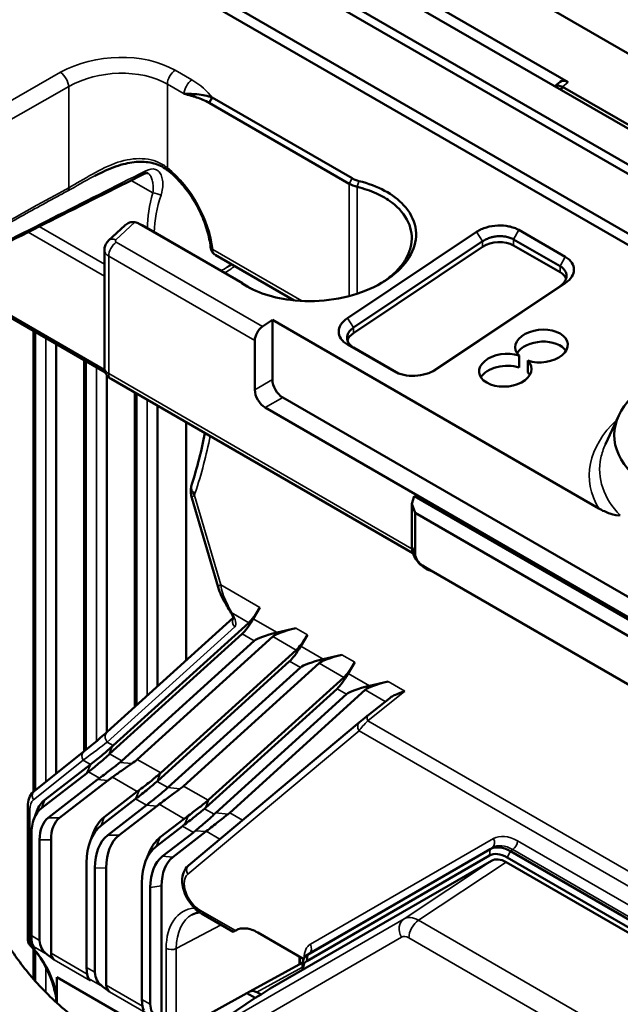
# Model space of a CAD drawing. Header units: millimetres. Extents: x 0 to 4638, y -120 to 1188.
# Tile 265 of 276: x 1413 to 1440, y 561 to 606. Entities that reach past the tile are written whole.
import ezdxf

# ---------------------------------------------------------------- set-up
doc = ezdxf.new("R2010")
doc.units = ezdxf.units.MM
doc.header["$LTSCALE"] = 2
doc.layers.add('Sichtbar (ISO)', color=7, linetype='Continuous', lineweight=50)
doc.layers.add('Sichtbar schmal (ISO)', color=7, linetype='Continuous', lineweight=35)

msp = doc.modelspace()

# ---------------------------------------------------------------- linework, layer by layer
at = {"layer": 'Sichtbar (ISO)'}
for p, q in [((1458.4955, 594.33), (1341.6343, 661.7998)), ((1341.7771, 661.7174), (1458.3527, 594.4124)), ((1572.4339, 525.1183), (1338.6644, 660.0852)), ((1571.0197, 524.3018), (1395.1049, 625.8663)), ((1570.6426, 524.0841), (1395.1049, 625.4308)), ((1438.0314, 603.26), (1401.8849, 624.1291)), ((1446.9043, 592.8028), (1410.4252, 613.864)), ((1410.8325, 613.1188), (1446.4844, 592.5351)), ((1437.6596, 603.2732), (1437.415, 603.0715)), ((1437.693, 602.911), (1437.7702, 603.0446)), ((1437.7702, 603.0446), (1446.2954, 598.1226)), ((1421.6531, 602.3114), (1421.7881, 602.5579)), ((1421.7881, 602.5579), (1428.1672, 598.8749)), ((1428.0322, 598.6284), (1421.6531, 602.3114)), ((1417.0595, 596.0343), (1417.7939, 596.7209)), ((1423.0234, 594.1613), (1418.4458, 596.8042)), ((1418.5868, 596.7351), (1423.1717, 594.088)), ((1427.9563, 592.4915), (1433.8489, 596.4291)), ((1435.773, 596.5165), (1437.8944, 595.2918)), ((1434.1239, 595.9999), (1428.2313, 592.0624)), ((1428.2313, 591.8117), (1434.1239, 595.7492)), ((1437.6594, 594.8626), (1435.5381, 596.0874)), ((1435.5381, 595.8135), (1437.6594, 594.5888)), ((1416.8663, 595.596), (1416.8663, 590.2331)), ((1421.9273, 595.3776), (1425.5184, 593.3043)), ((1416.909, 590.0199), (1408.7069, 594.7553)), ((1431.7995, 590.043), (1437.6594, 593.9587)), ((1437.8944, 594.0934), (1432.0018, 590.1559)), ((1424.5308, 592.4097), (1424.0769, 592.1065)), ((1424.5308, 592.4097), (1439.4245, 583.8109)), ((1424.5308, 592.4097), (1424.5308, 589.6895)), ((1413.6321, 570.8883), (1413.6321, 591.9118)), ((1414.6725, 571.7204), (1414.6725, 591.3111)), ((1423.7294, 591.4717), (1423.7294, 589.2268)), ((1430.0776, 590.0684), (1427.9563, 591.2932)), ((1428.2313, 591.1584), (1430.2884, 589.9708)), ((1435.7873, 590.7843), (1435.7873, 590.2383)), ((1415.942, 572.7344), (1415.942, 590.5782)), ((1436.1845, 590.009), (1436.1845, 590.555)), ((1416.9824, 573.6055), (1416.9824, 589.887)), ((1430.9442, 581.7665), (1417.172, 589.7179)), ((1418.2518, 574.7543), (1418.2518, 589.0944)), ((1419.2923, 575.696), (1419.2923, 588.4938)), ((1457.6705, 570.012), (1425.0022, 588.873)), ((1457.1991, 569.3588), (1424.2008, 588.4103)), ((1440.3322, 588.0486), (1439.7287, 586.7405)), ((1420.5898, 576.8703), (1420.5898, 587.7446)), ((1422.0569, 580.2144), (1420.856, 584.2949)), ((1430.8944, 584.0164), (1431.0074, 584.3721)), ((1430.8944, 584.0164), (1431.0439, 583.6086)), ((1430.8944, 582.06), (1430.8944, 584.0164)), ((1431.0074, 584.3721), (1450.3925, 573.1801)), ((1449.4132, 573.003), (1431.0439, 583.6086)), ((1431.0439, 583.6086), (1431.0439, 581.738)), ((1431.0439, 581.738), (1430.8944, 582.06)), ((1431.3829, 581.203), (1449.0742, 570.9889)), ((1431.7769, 580.9593), (1431.3829, 581.203)), ((1449.2964, 570.8444), (1431.7769, 580.9593)), ((1423.6593, 578.7778), (1423.9651, 579.2918)), ((1422.7463, 578.822), (1416.9978, 573.6194)), ((1417.269, 572.9991), (1423.4578, 578.6003)), ((1424.7471, 578.1498), (1425.5981, 578.349)), ((1417.1025, 572.6112), (1423.1521, 578.0863)), ((1417.6561, 572.2916), (1423.7057, 577.7667)), ((1418.3678, 572.3647), (1424.5567, 577.9659)), ((1425.8241, 577.528), (1426.1298, 578.042)), ((1419.4337, 571.7493), (1425.6226, 577.3505)), ((1419.2672, 571.3614), (1425.3168, 576.8365)), ((1427.7053, 577.1324), (1426.8544, 576.9332)), ((1427.9888, 576.2782), (1428.2946, 576.7922)), ((1419.7634, 571.075), (1425.8129, 576.5501)), ((1420.475, 571.1481), (1426.6639, 576.7492)), ((1421.6329, 570.5307), (1427.7873, 576.1006)), ((1428.9616, 575.7166), (1429.8126, 575.9157)), ((1421.4719, 570.1478), (1427.4816, 575.5867)), ((1428.7711, 575.5326), (1422.5823, 569.9315)), ((1421.945, 569.9257), (1427.9202, 575.3335)), ((1429.8836, 575.1631), (1428.8871, 574.3719)), ((1428.5078, 574.0638), (1420.6963, 567.5201)), ((1413.6574, 570.9095), (1415.9219, 572.7183)), ((1414.142, 570.5178), (1416.2261, 572.1301)), ((1414.0025, 570.1361), (1416.0561, 571.7248)), ((1414.3013, 569.697), (1416.5522, 571.4383)), ((1414.8218, 569.6963), (1417.027, 571.4023)), ((1416.7221, 569.3459), (1418.289, 570.5581)), ((1416.8615, 569.7276), (1418.3684, 570.8933)), ((1413.3668, 564.2083), (1413.3668, 570.22)), ((1417.0209, 568.9069), (1418.7851, 570.2717)), ((1419.2599, 570.2357), (1417.5414, 568.9062)), ((1413.6409, 569.6203), (1413.7803, 570.002)), ((1420.5106, 569.6565), (1419.4148, 568.8089)), ((1419.2296, 568.3918), (1420.4312, 569.3213)), ((1413.5325, 564.3239), (1413.5325, 568.9373)), ((1416.3492, 568.9969), (1416.2097, 568.6151)), ((1419.5163, 567.9433), (1420.9273, 569.0349)), ((1421.4928, 569.069), (1419.9911, 567.9073)), ((1413.9097, 568.698), (1413.9097, 564.1062)), ((1414.4302, 568.6973), (1414.4302, 563.5146)), ((1426.1323, 563.453), (1434.4676, 568.2654)), ((1434.6214, 568.3284), (1434.6214, 568.3281)), ((1418.7583, 567.7477), (1418.9103, 568.1195)), ((1434.4328, 567.9737), (1426.0975, 563.1613)), ((1450.6804, 558.9815), (1435.2449, 567.8932)), ((1435.3974, 568.1733), (1450.8329, 559.2616)), ((1416.0563, 562.8668), (1416.0563, 567.6476)), ((1416.4334, 562.6491), (1416.4334, 567.4083)), ((1416.9539, 562.0575), (1416.9539, 567.4076)), ((1434.5273, 567.7398), (1424.4341, 561.9125)), ((1450.7323, 558.7023), (1435.1931, 567.6739)), ((1418.58, 561.4098), (1418.58, 566.7346)), ((1418.9571, 561.192), (1418.9571, 566.5168)), ((1419.4776, 560.6005), (1419.4776, 566.5974)), ((1421.2895, 565.3332), (1422.7457, 564.4924)), ((1422.7457, 564.4924), (1422.8434, 564.5488)), ((1422.8666, 564.5622), (1422.8434, 564.5488)), ((1425.9601, 563.2536), (1423.8647, 564.4634)), ((1413.6321, 563.7253), (1413.6321, 563.7253)), ((1413.6321, 562.3408), (1413.6321, 563.7115)), ((1425.7672, 563.0156), (1425.7672, 563.3649)), ((1425.7847, 563.3548), (1425.7847, 563.0253)), ((1426.1806, 563.4931), (1426.094, 563.4274)), ((1426.1323, 563.453), (1426.0975, 563.1613)), ((1423.4998, 561.7719), (1425.9147, 563.0965)), ((1418.5312, 560.21), (1414.6973, 562.4235)), ((1414.6973, 561.254), (1414.6973, 562.4235)), ((1414.6725, 561.7633), (1414.6725, 561.7755)), ((1419.1725, 559.3884), (1423.3727, 561.6986)), ((1423.4956, 561.7695), (1423.3727, 561.6986)), ((1423.7531, 561.479), (1423.3727, 561.6986)), ((1424.0141, 561.6296), (1423.7531, 561.479)), ((1423.8289, 561.7365), (1424.0141, 561.6296)), ((1424.0141, 561.6296), (1424.4341, 561.9125)), ((1414.6725, 561.2766), (1414.6725, 561.4767)), ((1420.3502, 559.2055), (1423.7531, 561.479))]:
    msp.add_line(p, q, dxfattribs=at)
for centre, major_axis, ratio, start_param, end_param in [((1438.0314, 602.7156), (-0.3436, 0.5774), 0.577215, 5.4824825, 6.3717702), ((1419.9767, 599.4877), (-0.2084, -0.2602), 0.4571302, 6.2829935, 6.2831853), ((1428.8026, 599.2573), (0.9359, -0.0494), 0.5868633, 3.9975005, 4.3951771), ((1428.9711, 599.2425), (-1.3283, -0.0791), 0.614353, 0.749964, 1.095377), ((1418.1676, 596.6424), (0.4043, -0.018), 0.5783444, 0.837839, 1.3741581), ((1418.1168, 596.4329), (0.6649, 0.0337), 0.6091578, 0.7553891, 0.835619), ((1434.831, 595.341), (0.9989, 0.074), 0.6206996, 0.739454, 2.3102503), ((1417.533, 595.6021), (-0.6666, -0.0092), 0.5863642, 6.2720747, 6.2750641), ((1436.9523, 594.1163), (0.9989, 0.074), 0.6206996, 0.167031, 0.739454), ((1424.1065, 591.6894), (-0.2667, -0.4619), 0.5773503, 4.0055306, 5.4977871), ((1428.9384, 591.4034), (0.9989, 0.074), 0.6206996, 2.3102503, 2.9086375), ((1436.8109, 591.2209), (1.1987, 0.0888), 0.6206996, 4.1172979, 9.9279806), ((1436.8109, 590.6749), (-1.1987, -0.0888), 0.6206996, 3.4696056, 5.863284), ((1435.1609, 590.1184), (1.1987, 0.0888), 0.6206996, 0.9757053, 6.786388), ((1435.1609, 589.5724), (-1.1987, -0.0888), 0.6206996, 4.1172979, 5.863284), ((1435.1609, 589.5724), (-1.1987, -0.0888), 0.6206996, 3.4696056, 3.6447953), ((1425.0022, 589.4174), (-0.3333, 0.5774), 0.5773503, 0.7853982, 2.3561945), ((1446.1211, 587.1584), (-5.9907, 0), 0.5773503, 5.4963955, 8.6407714), ((1424.2008, 588.9547), (-0.3333, 0.5774), 0.5773503, 0.7853982, 2.3561945), ((1423.9335, 579.7085), (0.6267, 1.1778), 0.1738659, 3.5907094, 4.4445703), ((1423.6277, 579.1946), (0.6267, 1.1778), 0.1738659, 3.5907094, 4.4445703), ((1425.7391, 577.9756), (-2.0834, -0.303), 0.1680421, 5.1840254, 6.0378863), ((1426.59, 578.1748), (-2.0834, -0.303), 0.1680421, 5.1840254, 6.0378863), ((1426.0982, 578.4587), (-0.6267, -1.1778), 0.1738659, 0.4491167, 1.3029776), ((1425.7924, 577.9448), (0.6267, 1.1778), 0.1738659, 3.5907094, 4.4445703), ((1427.8463, 576.759), (-2.0834, -0.303), 0.1680421, 5.1840254, 6.0378863), ((1428.6973, 576.9581), (-2.0834, -0.303), 0.1680421, 5.1840254, 6.0378863), ((1428.2629, 577.2089), (-0.6267, -1.1778), 0.1738659, 0.4491167, 1.3029776), ((1427.9572, 576.695), (0.6267, 1.1778), 0.1738659, 3.5907094, 4.4445703), ((1430.8045, 575.7415), (-2.0834, -0.303), 0.1680421, 5.1840254, 6.0378863), ((1429.9535, 575.5424), (-2.0834, -0.303), 0.1680421, 5.1840254, 6.0378863), ((1414.8908, 567.4578), (3.1334, 5.8888), 0.1738659, 0.4491167, 0.4690242), ((1414.8908, 567.4578), (2.9141, 5.4766), 0.1738659, 0.4491167, 0.4679342), ((1408.2009, 571.3202), (10.4169, 1.515), 0.1680421, 5.9449263, 6.0378863), ((1415.0925, 567.3414), (3.6953, 5.5626), 0.353408, 0.8038582, 0.8076068), ((1408.2009, 571.3202), (9.6877, 1.4089), 0.1680421, 6.0033801, 6.0378863), ((1406.0089, 587.4561), (9.3421, -16.2043), 0.5773173, 0.0785282, 0.0890343), ((1426.335, 556.1264), (-9.0977, 15.7717), 0.5773295, 0.0674934, 0.0783855), ((1417.0556, 566.208), (-3.1334, -5.8888), 0.1738659, 3.5907094, 3.5931174), ((1417.2347, 566.1046), (-3.6953, -5.5626), 0.353408, 3.923066, 3.9491995), ((1410.3081, 570.1036), (10.4169, 1.515), 0.1680421, 5.9754396, 6.0378863), ((1416.2848, 567.5321), (-2.1046, 3.0138), 0.5137421, 0.0251103, 0.3453393), ((1416.1453, 567.1504), (-2.1046, 3.0138), 0.5137421, 0.0251103, 0.6342817), ((1429.0269, 554.957), (-9.0853, 15.7363), 0.5773503, 0.0654194, 0.0781628), ((1416.087, 567.2089), (1.7538, -2.5115), 0.5137421, 3.1667029, 3.7758744), ((1416.6075, 567.2082), (1.7538, -2.5115), 0.5137421, 3.1667029, 3.7758744), ((1419.8972, 565.4978), (2.9815, -4.2696), 0.5137421, 3.1667029, 3.486932), ((1419.3769, 564.8678), (-3.6953, -5.5626), 0.353408, 3.900853, 3.9491995), ((1432.1008, 559.4068), (-10.2063, 10.4714), 0.3589126, 6.2699792, 6.2889424), ((1412.4154, 568.887), (10.4169, 1.515), 0.1680421, 6.0067249, 6.0378863), ((1419.7577, 565.1161), (2.9815, -4.2696), 0.5137421, 3.1667029, 3.7758744), ((1419.3769, 564.8678), (3.4366, 5.1732), 0.353408, 0.7835119, 0.8076068), ((1419.6994, 565.1747), (2.6307, -3.7673), 0.5137421, 3.1667029, 3.7758744), ((1420.2199, 565.174), (2.6307, -3.7673), 0.5137421, 3.1667029, 3.7758744), ((1421.6188, 565.3611), (-2.0502, 3.551), 0.5773503, 0.0781661, 0.4205343), ((1413.2135, 568.4262), (8.5607, 1.9497), 0.2604857, 5.7717265, 5.7960413), ((1421.2888, 565.1706), (-1.9155, 3.3177), 0.5773503, 0.0781661, 0.7853982), ((1421.2888, 565.1706), (-1.6488, 2.8558), 0.5773503, 0.0781661, 0.7853982), ((1421.6188, 565.3611), (-1.5141, 2.6225), 0.5773503, 0.0781661, 0.7853982), ((1435.1942, 566.5831), (0.6664, -1.1569), 0.5766941, 2.3578957, 3.1421586), ((1422.5152, 562.3768), (1.6802, -2.8811), 0.5786731, 3.1150783, 3.1176802), ((1413.931, 565.1825), (0.2593, 1.3853), 0.218386, 2.2794526, 2.9704838), ((1411.321, 553.661), (-1.945, -10.3901), 0.218386, 2.9229539, 2.9704855), ((1415.3968, 564.3362), (1.4522, 0.4593), 0.6979017, 2.9243333, 3.6153645), ((1405.656, 556.9317), (10.8914, 3.4449), 0.6979017, 0.426242, 0.4737735), ((1415.1737, 563.6296), (0.7261, 0.2297), 0.6979017, 2.9243333, 3.5678307), ((1426.7091, 562.6388), (-0.4955, 0.876), 0.5390817, 0.0705694, 0.0726343), ((1416.4547, 563.7254), (0.2593, 1.3853), 0.218386, 2.2794526, 2.9704838), ((1417.9205, 562.8792), (1.4522, 0.4593), 0.6979017, 2.9243333, 3.6153645), ((1413.8447, 552.2039), (-1.945, -10.3901), 0.218386, 2.9229539, 2.9704855), ((1408.1797, 555.4746), (10.8914, 3.4449), 0.6979017, 0.426242, 0.4737735), ((1417.6974, 562.1726), (0.7261, 0.2297), 0.6979017, 2.9243333, 3.5678307), ((1423.8288, 561.1919), (-0.3331, 0.5776), 0.5775564, 5.4981659, 6.2834641), ((1418.9784, 562.2684), (0.2593, 1.3853), 0.218386, 2.2794526, 2.9704838), ((1420.4442, 561.4221), (1.4522, 0.4593), 0.6979017, 2.9243333, 3.6153645)]:
    msp.add_ellipse(centre, major_axis=major_axis, ratio=ratio, start_param=start_param, end_param=end_param, dxfattribs=at)
for points, knots in [([(1437.4186, 603.0694), (1437.4641, 603.0949), (1437.517, 603.1057), (1437.636, 603.0978), (1437.7019, 603.0781), (1437.7702, 603.0446)], [-0.078827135, -0.078827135, -0.078827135, -0.078827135, -0.04031761, -0.04031761, 0, 0, 0, 0]), ([(1421.6531, 602.3114), (1421.5615, 602.364), (1421.4481, 602.4194), (1421.3613, 602.4566), (1421.2744, 602.4939), (1421.1588, 602.5369), (1421.0728, 602.5659), (1421.0297, 602.5804), (1420.9845, 602.5949), (1420.937, 602.6094), (1420.8895, 602.6239), (1420.8237, 602.6429), (1420.7878, 602.653), (1420.716, 602.6731), (1420.6218, 602.698), (1420.5052, 602.7279)], [0, 0, 0, 0, 0.25, 0.25, 0.25, 0.5, 0.5, 0.5, 0.625, 0.625, 0.625, 0.75, 0.75, 0.75, 1, 1, 1, 1]), ([(1420.5052, 602.7279), (1420.6207, 602.725), (1420.7287, 602.7242), (1420.827, 602.7211), (1420.8761, 602.7196), (1420.9228, 602.7175), (1420.9666, 602.715), (1421.0104, 602.7125), (1421.026, 602.7117), (1421.0889, 602.7062), (1421.3406, 602.6843), (1421.5828, 602.6338), (1421.7881, 602.5579)], [0, 0, 0, 0, 0.25, 0.25, 0.25, 0.375, 0.375, 0.375, 0.5, 0.5, 0.5, 1, 1, 1, 1]), ([(1419.7683, 599.2275), (1419.5994, 599.3629), (1419.4042, 599.4655), (1418.9815, 599.5992), (1418.748, 599.6298), (1418.2532, 599.6242), (1417.9857, 599.583), (1417.4142, 599.433), (1417.1056, 599.3123), (1416.6806, 599.1147), (1416.5563, 599.0529), (1416.4335, 598.9889)], [0, 0, 0, 0, 0.11427631, 0.11427631, 0.23204029, 0.23204029, 0.35884407, 0.35884407, 0.5080682, 0.5080682, 0.57041371, 0.57041371, 0.57041371, 0.57041371]), ([(1418.8465, 599.1088), (1418.8373, 599.114), (1418.8319, 599.1168), (1418.7978, 599.116), (1418.781, 599.114), (1418.7357, 599.1018), (1418.7062, 599.0907), (1418.6738, 599.0745)], [0, 0, 0, 0, 0.04205944, 0.04205944, 0.064382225, 0.064382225, 0.088385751, 0.088385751, 0.088385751, 0.088385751]), ([(1419.7683, 599.2275), (1419.9631, 599.0715), (1420.1553, 598.8882), (1420.5202, 598.4788), (1420.6928, 598.2528), (1421.006, 597.7734), (1421.1465, 597.5201), (1421.3859, 597.0036), (1421.4847, 596.7404), (1421.6345, 596.2228), (1421.6854, 595.9684), (1421.7113, 595.7278)], [4.9035609, 4.9035609, 4.9035609, 4.9035609, 5.1530986, 5.1530986, 5.4026363, 5.4026363, 5.6521739, 5.6521739, 5.9017116, 5.9017116, 6.1512493, 6.1512493, 6.1512493, 6.1512493]), ([(1428.4831, 598.7508), (1428.9113, 598.6449), (1429.3066, 598.4947), (1429.9974, 598.1227), (1430.2903, 597.9023), (1430.8061, 597.3444), (1430.9875, 596.9999), (1431.125, 596.2748), (1431.0779, 595.9011), (1430.756, 595.1745), (1430.4854, 594.8306), (1429.756, 594.2173), (1429.3038, 593.9539), (1428.2709, 593.5418), (1427.7021, 593.3984), (1426.5275, 593.2529), (1425.9322, 593.2515), (1424.9046, 593.3779), (1424.4699, 593.479), (1423.6749, 593.7645), (1423.3217, 593.9464), (1423.0234, 594.1613)], [-2.4523112, -2.4523112, -2.4523112, -2.4523112, -2.239306, -2.239306, -2.0260691, -2.0260691, -1.7609378, -1.7609378, -1.4936475, -1.4936475, -1.2267412, -1.2267412, -0.959617, -0.959617, -0.6917635, -0.6917635, -0.425553, -0.425553, -0.2128637, -0.2128637, -0.0000984, -0.0000984, -0.0000984, -0.0000984]), ([(1429.4265, 594.0502), (1429.5877, 594.1468), (1429.7382, 594.2504), (1429.9672, 594.4318), (1430.0525, 594.5061), (1430.2917, 594.7356), (1430.4281, 594.8968), (1430.595, 595.1477), (1430.6443, 595.2326), (1430.7724, 595.4902), (1430.8314, 595.6654), (1430.8952, 596.0182), (1430.8997, 596.1948), (1430.854, 596.5424), (1430.8044, 596.7125), (1430.5759, 597.2077), (1430.3197, 597.5114), (1429.7689, 597.9269), (1429.5342, 598.0648), (1429.0074, 598.3043), (1428.7161, 598.4038), (1428.4063, 598.4807)], [0.9830625, 0.9830625, 0.9830625, 0.9830625, 1.0802895, 1.0802895, 1.1439343, 1.1439343, 1.271309, 1.271309, 1.3349019, 1.3349019, 1.4619083, 1.4619083, 1.588955, 1.588955, 1.715063, 1.715063, 1.96805, 1.96805, 2.1181555, 2.1181555, 2.2724042, 2.2724042, 2.2724042, 2.2724042]), ([(1418.2568, 596.8682), (1418.1804, 596.886), (1418.0908, 596.8809), (1418.0129, 596.855), (1417.9333, 596.8284), (1417.8643, 596.7825), (1417.8147, 596.7396), (1417.8082, 596.734), (1417.8013, 596.7276), (1417.7942, 596.7206)], [0, 0, 0, 0, 0.24735842, 0.24735842, 0.24735842, 0.5, 0.5, 0.5, 0.53310903, 0.53310903, 0.53310903, 0.53310903]), ([(1433.8489, 596.4291), (1433.9134, 596.4723), (1433.9846, 596.5116), (1434.137, 596.5813), (1434.2182, 596.6116), (1434.4648, 596.6845), (1434.6393, 596.7134), (1434.9884, 596.7288), (1435.1627, 596.7154), (1435.4081, 596.6642), (1435.4883, 596.6414), (1435.6389, 596.586), (1435.7092, 596.5534), (1435.773, 596.5165)], [-0.32125395, -0.32125395, -0.32125395, -0.32125395, -0.27996145, -0.27996145, -0.23869753, -0.23869753, -0.15996189, -0.15996189, -0.08132953, -0.08132953, -0.04065842, -0.04065842, 0, 0, 0, 0]), ([(1435.5381, 596.0874), (1435.4858, 596.1175), (1435.4279, 596.1436), (1435.303, 596.1863), (1435.2363, 596.2029), (1435.1204, 596.2222), (1435.0729, 596.2277), (1434.9608, 596.2349), (1434.8959, 596.2349), (1434.7659, 596.2268), (1434.7011, 596.2188), (1434.589, 596.1977), (1434.5415, 596.1864), (1434.4255, 596.1528), (1434.3589, 596.128), (1434.234, 596.0697), (1434.1761, 596.0365), (1434.1239, 595.9999)], [0, 0, 0, 0, 0.03325807, 0.03325807, 0.06653525, 0.06653525, 0.08873313, 0.08873313, 0.11806593, 0.11806593, 0.14743212, 0.14743212, 0.16969454, 0.16969454, 0.20313082, 0.20313082, 0.2365779, 0.2365779, 0.2365779, 0.2365779]), ([(1416.8682, 595.5972), (1416.8682, 595.6619), (1416.8791, 595.7275), (1416.9206, 595.8489), (1416.9513, 595.9064), (1417.0107, 595.9847), (1417.0342, 596.0106), (1417.0595, 596.0343)], [0, 0, 0, 0, 0.029355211, 0.029355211, 0.05813148, 0.05813148, 0.073864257, 0.073864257, 0.073864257, 0.073864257]), ([(1421.8965, 595.3998), (1421.8687, 595.4195), (1421.8433, 595.4427), (1421.7907, 595.5033), (1421.7658, 595.5436), (1421.7286, 595.6309), (1421.7165, 595.6791), (1421.7113, 595.7278)], [0.005737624, 0.005737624, 0.005737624, 0.005737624, 0.021474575, 0.021474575, 0.043021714, 0.043021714, 0.065562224, 0.065562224, 0.065562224, 0.065562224]), ([(1437.8944, 595.2918), (1437.959, 595.2545), (1438.017, 595.2128), (1438.1177, 595.1225), (1438.1604, 595.0738), (1438.2597, 594.9247), (1438.2933, 594.8176), (1438.2925, 594.6001), (1438.2581, 594.4899), (1438.1241, 594.279), (1438.0222, 594.1788), (1437.8944, 594.0934)], [-0.32133819, -0.32133819, -0.32133819, -0.32133819, -0.28015289, -0.28015289, -0.23897683, -0.23897683, -0.16028395, -0.16028395, -0.08154939, -0.08154939, 0, 0, 0, 0]), ([(1437.6594, 593.9587), (1437.7116, 593.9953), (1437.7579, 594.0352), (1437.8369, 594.1199), (1437.8694, 594.1645), (1437.9107, 594.2412), (1437.9238, 594.2724), (1437.9459, 594.3454), (1437.9523, 594.3872), (1437.9523, 594.4703), (1437.946, 594.5114), (1437.9238, 594.5817), (1437.9108, 594.6112), (1437.8694, 594.6827), (1437.837, 594.7234), (1437.7579, 594.7983), (1437.7117, 594.8324), (1437.6594, 594.8626)], [0, 0, 0, 0, 0.03343323, 0.03343323, 0.06685567, 0.06685567, 0.08910888, 0.08910888, 0.11846291, 0.11846291, 0.14778355, 0.14778355, 0.16997225, 0.16997225, 0.20323565, 0.20323565, 0.23647995, 0.23647995, 0.23647995, 0.23647995]), ([(1423.1717, 594.088), (1423.1578, 594.0949), (1423.1439, 594.1018), (1423.13, 594.1086), (1423.116, 594.1155), (1423.1021, 594.1224), (1423.0882, 594.1293), (1423.0666, 594.14), (1423.045, 594.1507), (1423.0234, 594.1613)], [0, 0, 0, 0, 0.28130122, 0.28130122, 0.28130122, 0.56260244, 0.56260244, 0.56260244, 0.9999998, 0.9999998, 0.9999998, 0.9999998]), ([(1423.1717, 594.088), (1423.2253, 594.0505), (1423.279, 594.0146), (1423.3686, 593.9575), (1423.4043, 593.9354), (1423.4498, 593.9082), (1423.4596, 593.9024), (1423.4738, 593.8941), (1423.4782, 593.8915), (1423.4862, 593.8868), (1423.49, 593.8847), (1423.4937, 593.8825)], [0.000001, 0.000001, 0.000001, 0.000001, 0.034318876, 0.034318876, 0.057049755, 0.057049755, 0.063299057, 0.063299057, 0.066077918, 0.066077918, 0.06844653, 0.06844653, 0.06844653, 0.06844653]), ([(1427.9563, 591.2932), (1427.8917, 591.3305), (1427.8337, 591.3721), (1427.733, 591.4625), (1427.6903, 591.5111), (1427.591, 591.6603), (1427.5574, 591.7674), (1427.5582, 591.9849), (1427.5926, 592.0951), (1427.7266, 592.306), (1427.8285, 592.4062), (1427.9563, 592.4915)], [-0.32134145, -0.32134145, -0.32134145, -0.32134145, -0.28015281, -0.28015281, -0.23897353, -0.23897353, -0.16027922, -0.16027922, -0.08154368, -0.08154368, 0, 0, 0, 0]), ([(1428.2313, 592.0624), (1428.1616, 592.0134), (1428.1025, 591.9589), (1428.0096, 591.8418), (1427.9763, 591.7801), (1427.9447, 591.6756), (1427.9384, 591.6338), (1427.9384, 591.5508), (1427.9447, 591.5099), (1427.9668, 591.4397), (1427.9799, 591.4101), (1428.0212, 591.3384), (1428.0537, 591.2978), (1428.1327, 591.2228), (1428.179, 591.1886), (1428.2313, 591.1584)], [0, 0, 0, 0, 0.04464445, 0.04464445, 0.08925789, 0.08925789, 0.11855963, 0.11855963, 0.14783124, 0.14783124, 0.17003812, 0.17003812, 0.20336132, 0.20336132, 0.23666734, 0.23666734, 0.23666734, 0.23666734]), ([(1417.172, 589.7179), (1417.1111, 589.753), (1417.0553, 589.799), (1416.9666, 589.903), (1416.9315, 589.9616), (1416.8863, 590.0785), (1416.8733, 590.1374), (1416.8694, 590.1963)], [0.000001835, 0.000001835, 0.000001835, 0.000001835, 0.03190136, 0.03190136, 0.062036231, 0.062036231, 0.088747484, 0.088747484, 0.088747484, 0.088747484]), ([(1432.0018, 590.1559), (1431.9373, 590.1127), (1431.8661, 590.0733), (1431.7137, 590.0037), (1431.6325, 589.9734), (1431.3859, 589.9004), (1431.2114, 589.8715), (1430.8623, 589.8561), (1430.6879, 589.8696), (1430.4426, 589.9207), (1430.3624, 589.9436), (1430.2118, 589.999), (1430.1415, 590.0315), (1430.0776, 590.0684)], [-0.32125397, -0.32125397, -0.32125397, -0.32125397, -0.27996145, -0.27996145, -0.23869751, -0.23869751, -0.15996186, -0.15996186, -0.08132949, -0.08132949, -0.0406584, -0.0406584, 0, 0, 0, 0]), ([(1420.8151, 584.5118), (1420.8039, 584.6363), (1420.8115, 584.7623), (1420.8466, 584.8917), (1420.85, 584.9032), (1420.8536, 584.9145)], [0.000011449, 0.000011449, 0.000011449, 0.000011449, 0.058820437, 0.058820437, 0.06456978, 0.06456978, 0.06456978, 0.06456978]), ([(1440.4069, 583.5002), (1440.3021, 583.484), (1440.1227, 583.5167), (1439.7658, 583.6366), (1439.5929, 583.7136), (1439.4231, 583.8117)], [-0.23349896, -0.23349896, -0.23349896, -0.23349896, -0.10584884, -0.10584884, 0, 0, 0, 0]), ([(1431.7769, 580.9593), (1431.4818, 581.0495), (1431.2396, 581.2688), (1431.0932, 581.4797), (1430.9469, 581.6906), (1430.8898, 581.9007), (1430.8944, 582.06)], [0, 0, 0, 0, 0.5, 0.5, 0.5, 1, 1, 1, 1]), ([(1422.6197, 579.0889), (1422.5669, 579.1724), (1422.514, 579.2667), (1422.4362, 579.402), (1422.412, 579.4435), (1422.3872, 579.4839)], [0, 0, 0, 0, 0.049085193, 0.049085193, 0.070516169, 0.070516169, 0.070516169, 0.070516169]), ([(1422.7533, 578.7792), (1422.7533, 578.7792), (1422.7533, 578.7798), (1422.7531, 578.7851), (1422.7521, 578.7968), (1422.7438, 578.8334), (1422.7356, 578.8604), (1422.7085, 578.9288), (1422.6876, 578.9726), (1422.6487, 579.0419), (1422.6348, 579.0651), (1422.6197, 579.0889)], [0.05558438, 0.05558438, 0.05558438, 0.05558438, 0.06177766, 0.06177766, 0.08445601, 0.08445601, 0.11084473, 0.11084473, 0.14218578, 0.14218578, 0.15722559, 0.15722559, 0.15722559, 0.15722559]), ([(1430.5815, 575.4718), (1430.3889, 575.4091), (1430.1795, 575.3328), (1429.9819, 575.2302), (1429.9283, 575.1988), (1429.8837, 575.1632)], [0, 0, 0, 0, 0.11212053, 0.11212053, 0.15346524, 0.15346524, 0.15346524, 0.15346524]), ([(1428.5078, 574.0638), (1428.5937, 574.1357), (1428.7011, 574.2234), (1428.8447, 574.3381), (1428.8657, 574.3548), (1428.8871, 574.3719)], [0, 0, 0, 0, 0.084621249, 0.084621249, 0.098737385, 0.098737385, 0.098737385, 0.098737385]), ([(1417.2231, 572.9569), (1417.102, 572.8438), (1416.9579, 572.7183), (1416.6294, 572.4457), (1416.4446, 572.2984), (1416.2412, 572.1418)], [0, 0, 0, 0, 0.19961237, 0.19961237, 0.39921537, 0.39921537, 0.39921537, 0.39921537]), ([(1417.0622, 572.5741), (1416.9484, 572.4681), (1416.8138, 572.3493), (1416.5073, 572.0891), (1416.3351, 571.9474), (1416.1458, 571.7955)], [0, 0, 0, 0, 0.18774304, 0.18774304, 0.37540876, 0.37540876, 0.37540876, 0.37540876]), ([(1417.5772, 572.2247), (1417.4556, 572.1276), (1417.3165, 572.0183), (1417.0047, 571.7785), (1416.8321, 571.6479), (1416.6439, 571.5079)], [-0.36388942, -0.36388942, -0.36388942, -0.36388942, -0.18197582, -0.18197582, -0.00000107, -0.00000107, -0.00000107, -0.00000107]), ([(1418.112, 572.1684), (1417.9854, 572.0836), (1417.8488, 571.9889), (1417.5543, 571.7825), (1417.3965, 571.6708), (1417.2284, 571.5515)], [-0.32056855, -0.32056855, -0.32056855, -0.32056855, -0.16026661, -0.16026661, -0.00000236, -0.00000236, -0.00000236, -0.00000236]), ([(1417.027, 571.4023), (1417.0601, 571.4279), (1417.0934, 571.4531), (1417.1605, 571.5029), (1417.1943, 571.5274), (1417.2284, 571.5515)], [-0.064822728, -0.064822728, -0.064822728, -0.064822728, -0.032412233, -0.032412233, -0.000001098, -0.000001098, -0.000001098, -0.000001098]), ([(1418.4732, 570.9731), (1418.6716, 571.1215), (1418.8515, 571.2611), (1419.171, 571.5191), (1419.311, 571.6378), (1419.4282, 571.7443)], [0, 0, 0, 0, 0.19768182, 0.19768182, 0.3953394, 0.3953394, 0.3953394, 0.3953394]), ([(1419.2672, 571.3614), (1419.1487, 571.2541), (1419.0061, 571.1323), (1418.6788, 570.8636), (1418.4936, 570.7164), (1418.289, 570.5581)], [-0.40089603, -0.40089603, -0.40089603, -0.40089603, -0.20042658, -0.20042658, 0, 0, 0, 0]), ([(1419.7634, 571.075), (1419.6904, 571.009), (1419.6085, 570.9374), (1419.5182, 570.8609), (1419.4279, 570.7844), (1419.3291, 570.7029), (1419.2224, 570.6168), (1419.0889, 570.5089), (1418.9427, 570.3936), (1418.7851, 570.2717)], [0, 0, 0, 0, 0.3074451, 0.3074451, 0.3074451, 0.6148661, 0.6148661, 0.6148661, 1, 1, 1, 1]), ([(1419.3671, 570.3167), (1419.5521, 570.4535), (1419.7237, 570.5809), (1420.0391, 570.8153), (1420.1827, 570.9222), (1420.3128, 571.0171)], [0.000001, 0.000001, 0.000001, 0.000001, 0.17853168, 0.17853168, 0.35712026, 0.35712026, 0.35712026, 0.35712026]), ([(1413.3668, 570.22), (1413.3668, 570.3494), (1413.3871, 570.4749), (1413.4709, 570.6973), (1413.5352, 570.7986), (1413.632, 570.8885), (1413.6445, 570.8992), (1413.6574, 570.9095)], [0, 0, 0, 0, 0.06559365, 0.06559365, 0.12908565, 0.12908565, 0.13813865, 0.13813865, 0.13813865, 0.13813865]), ([(1421.4314, 570.1119), (1421.3183, 570.0142), (1421.1845, 569.9042), (1420.8801, 569.6627), (1420.7092, 569.5309), (1420.5212, 569.3899)], [0.00000103, 0.00000103, 0.00000103, 0.00000103, 0.18708918, 0.18708918, 0.37420653, 0.37420653, 0.37420653, 0.37420653]), ([(1420.704, 569.8016), (1420.8877, 569.935), (1421.055, 570.0609), (1421.354, 570.2945), (1421.486, 570.4024), (1421.598, 570.4997)], [-0.37169656, -0.37169656, -0.37169656, -0.37169656, -0.18584276, -0.18584276, -0.00000102, -0.00000102, -0.00000102, -0.00000102]), ([(1421.873, 569.857), (1421.7699, 569.7532), (1421.6451, 569.6378), (1421.3582, 569.3867), (1421.1956, 569.2506), (1421.0161, 569.1052)], [-0.36684719, -0.36684719, -0.36684719, -0.36684719, -0.18341942, -0.18341942, 0, 0, 0, 0]), ([(1422.5062, 569.8666), (1422.376, 569.7615), (1422.2273, 569.6422), (1421.894, 569.3793), (1421.7093, 569.2355), (1421.5079, 569.0807)], [-0.39371997, -0.39371997, -0.39371997, -0.39371997, -0.19683946, -0.19683946, -0.000001, -0.000001, -0.000001, -0.000001]), ([(1421.2895, 565.3332), (1421.1771, 565.3981), (1421.0693, 565.4845), (1420.8693, 565.6875), (1420.775, 565.8078), (1420.6151, 566.0646), (1420.5473, 566.2051), (1420.4568, 566.4757), (1420.4301, 566.6087), (1420.4126, 566.8623), (1420.4213, 566.9862), (1420.4796, 567.2265), (1420.5351, 567.3457), (1420.6414, 567.47), (1420.6678, 567.4963), (1420.6963, 567.5201)], [0, 0, 0, 0, 0.06561836, 0.06561836, 0.13355325, 0.13355325, 0.20190155, 0.20190155, 0.26521156, 0.26521156, 0.32854049, 0.32854049, 0.39785268, 0.39785268, 0.41813697, 0.41813697, 0.41813697, 0.41813697]), ([(1423.8647, 564.4634), (1423.6801, 564.5699), (1423.4952, 564.6343), (1423.3245, 564.6512), (1423.1533, 564.6681), (1422.9966, 564.6373), (1422.8666, 564.5622)], [0, 0, 0, 0, 0.49919362, 0.49919362, 0.49919362, 0.99999819, 0.99999819, 0.99999819, 0.99999819]), ([(1416.6018, 559.7905), (1416.1762, 560.0641), (1415.7682, 560.3582), (1414.76, 561.1666), (1414.2022, 561.7022), (1413.2511, 562.7656), (1412.8574, 563.2926), (1412.5409, 563.7809)], [0.81293808, 0.81293808, 0.81293808, 0.81293808, 0.87372401, 0.87372401, 0.97288899, 0.97288899, 1.07205397, 1.07205397, 1.07205397, 1.07205397]), ([(1413.5128, 563.8346), (1413.4768, 563.8697), (1413.4469, 563.9112), (1413.4011, 564.0013), (1413.3851, 564.0509), (1413.3698, 564.1365), (1413.3668, 564.1723), (1413.3668, 564.2083)], [0, 0, 0, 0, 0.023951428, 0.023951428, 0.048738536, 0.048738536, 0.06586922, 0.06586922, 0.06586922, 0.06586922]), ([(1414.6973, 561.3476), (1414.6449, 561.6357), (1414.5765, 561.9085), (1414.2696, 562.8532), (1413.9323, 563.4251), (1413.5128, 563.8346)], [1.26189664, 1.26189664, 1.26189664, 1.26189664, 1.44476465, 1.44476465, 1.94052907, 1.94052907, 1.94052907, 1.94052907]), ([(1425.9081, 562.8908), (1425.9011, 562.9806), (1425.906, 563.0627), (1425.9222, 563.1369), (1425.9519, 563.2729), (1426.0174, 563.3859), (1426.1323, 563.453)], [0.0000024, 0.0000024, 0.0000024, 0.0000024, 0.3529925, 0.3529925, 0.3529925, 1, 1, 1, 1]), ([(1425.9302, 562.7763), (1425.9279, 562.7881), (1425.9256, 562.7999), (1425.9233, 562.8117), (1425.9182, 562.838), (1425.9132, 562.8644), (1425.9081, 562.8908)], [0.32888288, 0.32888288, 0.32888288, 0.32888288, 0.53655581, 0.53655581, 0.53655581, 1, 1, 1, 1]), ([(1426.0975, 563.1613), (1426.0675, 563.1441), (1426.0411, 563.1209), (1425.9966, 563.064), (1425.9784, 563.0304), (1425.9512, 562.9543), (1425.9423, 562.9121), (1425.936, 562.8384), (1425.9354, 562.8096), (1425.9366, 562.7799)], [-0.107177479, -0.107177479, -0.107177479, -0.107177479, -0.080203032, -0.080203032, -0.053375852, -0.053375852, -0.026557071, -0.026557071, -0.01054882, -0.01054882, -0.01054882, -0.01054882])]:
    msp.add_open_spline(points, degree=3, knots=knots, dxfattribs=at)
for points in [[(1418.6739, 599.0746), (1415.8369, 597.6518), (1413.0046, 596.2262), (1410.1758, 594.7985)], [(1416.4335, 598.9889), (1416.4329, 598.9886), (1416.4324, 598.9883), (1416.4319, 598.9881)], [(1418.4181, 596.8189), (1418.4613, 596.7979), (1418.5044, 596.7769), (1418.5476, 596.7559)], [(1421.9269, 595.3779), (1421.927, 595.3778), (1421.9272, 595.3777), (1421.9273, 595.3776)], [(1422.4675, 594.8204), (1422.5339, 594.8623), (1422.5998, 594.9061), (1422.665, 594.9517)], [(1423.4937, 593.8825), (1423.5514, 593.8492), (1423.6108, 593.8169), (1423.6717, 593.7858)], [(1420.8559, 584.9138), (1421.0978, 585.673), (1421.3007, 586.454), (1421.4527, 587.2464)], [(1439.7302, 586.7402), (1439.7287, 586.7369), (1439.7272, 586.7337), (1439.7257, 586.7305)], [(1420.856, 584.2949), (1420.835, 584.3663), (1420.8215, 584.4394), (1420.8151, 584.5118)], [(1431.0439, 581.738), (1431.0393, 581.5594), (1431.1995, 581.3042), (1431.3829, 581.203)], [(1422.3872, 579.4839), (1422.2459, 579.7139), (1422.1311, 579.9622), (1422.0569, 580.2144)], [(1415.9219, 572.7183), (1416.3725, 573.0782), (1416.7401, 573.3861), (1416.9978, 573.6194)], [(1421.6329, 570.5307), (1421.6214, 570.5202), (1421.6098, 570.5099), (1421.598, 570.4997)], [(1421.4314, 570.1119), (1421.4451, 570.1237), (1421.4586, 570.1357), (1421.4719, 570.1478)], [(1421.5079, 569.0807), (1421.5029, 569.0768), (1421.4978, 569.0729), (1421.4928, 569.069)], [(1434.4676, 568.2654), (1434.7097, 568.405), (1435.0516, 568.3711), (1435.3974, 568.1733)], [(1435.2449, 567.8932), (1434.9439, 568.0684), (1434.6451, 568.0982), (1434.4328, 567.9737)], [(1421.2102, 565.383), (1421.0885, 565.3679), (1420.9791, 565.3332), (1420.8807, 565.2809)]]:
    msp.add_open_spline(points, degree=3, dxfattribs=at)
at = {"layer": 'Sichtbar schmal (ISO)'}
for p, q in [((1420.0885, 603.8039), (1420.8528, 603.3627)), ((1410.4011, 601.1709), (1414.8689, 603.7087)), ((1415.2413, 603.0558), (1410.7735, 600.518)), ((1415.2413, 598.4396), (1415.2413, 603.0558)), ((1419.741, 603.1691), (1419.741, 599.3516)), ((1420.5052, 602.7279), (1419.741, 603.1691)), ((1437.7702, 603.0446), (1438.0314, 603.26)), ((1428.0322, 598.6284), (1428.1672, 598.8749)), ((1419.0797, 598.2074), (1418.0874, 598.7804)), ((1428.0322, 593.5008), (1428.0322, 598.6284)), ((1428.4063, 598.4807), (1428.4831, 598.7508)), ((1428.4063, 598.4807), (1428.4063, 593.6102)), ((1413.8884, 596.6699), (1416.8663, 594.9506)), ((1418.2568, 596.8682), (1417.3942, 596.0618)), ((1418.4458, 596.8042), (1418.5868, 596.7351)), ((1416.8663, 594.4062), (1413.3848, 596.4163)), ((1433.8489, 596.4291), (1434.1239, 595.9999)), ((1435.5381, 596.0874), (1435.773, 596.5165)), ((1417.4091, 595.9561), (1424.0769, 592.1065)), ((1434.1239, 595.9999), (1434.1239, 595.7492)), ((1435.5381, 595.8135), (1435.5381, 596.0874)), ((1423.7294, 591.4717), (1417.0616, 595.3214)), ((1417.0616, 595.3214), (1417.0616, 589.962)), ((1421.807, 595.6274), (1425.8762, 593.2781)), ((1437.6594, 594.8626), (1437.8944, 595.2918)), ((1437.6594, 594.8626), (1437.6594, 594.5888)), ((1408.9093, 594.7513), (1416.8739, 590.1529)), ((1437.6594, 593.9587), (1437.8944, 594.0934)), ((1427.9563, 592.4915), (1428.2313, 592.0624)), ((1413.7297, 591.8554), (1413.7297, 570.9673)), ((1428.2313, 591.8117), (1428.2313, 592.0624)), ((1414.2011, 571.3438), (1414.2011, 591.5833)), ((1427.9563, 591.2932), (1428.2313, 591.1584)), ((1416.0396, 590.5218), (1416.0396, 572.8127)), ((1416.511, 573.1986), (1416.511, 590.2497)), ((1417.0616, 589.962), (1430.8973, 581.9739)), ((1430.0776, 590.0684), (1430.2324, 589.9926)), ((1431.8319, 590.0584), (1432.0018, 590.1559)), ((1424.5308, 589.6895), (1423.7294, 589.2268)), ((1418.3495, 589.0381), (1418.3495, 574.8427)), ((1418.8209, 575.2693), (1418.8209, 588.7659)), ((1425.0022, 588.873), (1424.2008, 588.4103)), ((1421.0099, 584.5229), (1420.9716, 584.4072)), ((1420.9716, 584.4072), (1422.1726, 580.3267)), ((1423.9651, 579.2918), (1422.1726, 580.3267)), ((1422.6784, 579.0503), (1423.4578, 578.6003)), ((1424.7471, 578.1498), (1423.6593, 578.7778)), ((1422.8108, 578.4156), (1416.9985, 573.1553)), ((1426.1298, 578.042), (1425.5981, 578.349)), ((1423.1521, 578.0863), (1423.7057, 577.7667)), ((1424.5567, 577.9659), (1425.6226, 577.3505)), ((1426.8544, 576.9332), (1425.8241, 577.528)), ((1425.3168, 576.8365), (1425.8129, 576.5501)), ((1428.2946, 576.7922), (1427.7053, 577.1324)), ((1426.6639, 576.7492), (1427.7873, 576.1006)), ((1428.9616, 575.7166), (1427.9888, 576.2782)), ((1430.5815, 575.4718), (1429.8126, 575.9157)), ((1427.4816, 575.5867), (1427.9202, 575.3335)), ((1428.7711, 575.5326), (1429.6847, 575.0052)), ((1428.8903, 574.1291), (1430.5815, 575.4718)), ((1458.2305, 557.1895), (1428.8903, 574.1291)), ((1420.6747, 567.1285), (1428.4862, 573.6722)), ((1428.4862, 573.6722), (1458.382, 556.4118)), ((1417.269, 572.9991), (1416.9985, 573.1553)), ((1417.0622, 572.5741), (1417.2231, 572.9569)), ((1415.8942, 572.3218), (1413.6298, 570.513)), ((1415.8942, 572.3218), (1416.2261, 572.1301)), ((1417.6561, 572.2916), (1417.1025, 572.6112)), ((1419.4337, 571.7493), (1418.3678, 572.3647)), ((1416.0561, 571.7248), (1416.2412, 572.1418)), ((1417.5772, 572.2247), (1418.112, 572.1684)), ((1416.1458, 571.7955), (1416.6439, 571.5079)), ((1416.5522, 571.4383), (1417.027, 571.4023)), ((1417.2284, 571.5515), (1418.3684, 570.8933)), ((1419.2672, 571.3614), (1419.4282, 571.7443)), ((1418.289, 570.5581), (1418.4732, 570.9731)), ((1419.7634, 571.075), (1419.2672, 571.3614)), ((1419.7634, 571.075), (1420.3128, 571.0171)), ((1421.598, 570.4997), (1420.475, 571.1481)), ((1414.142, 570.5178), (1414.0025, 570.1361)), ((1418.289, 570.5581), (1418.7851, 570.2717)), ((1421.4719, 570.1478), (1421.6329, 570.5307)), ((1413.4644, 570.084), (1413.4644, 564.0722)), ((1418.7851, 570.2717), (1419.2599, 570.2357)), ((1419.3671, 570.3167), (1420.5106, 569.6565)), ((1421.873, 569.857), (1421.4314, 570.1119)), ((1414.3013, 569.697), (1414.8218, 569.6963)), ((1416.8615, 569.7276), (1416.7221, 569.3459)), ((1420.5212, 569.3899), (1420.704, 569.8016)), ((1421.945, 569.9257), (1422.5062, 569.8666)), ((1423.1699, 569.5922), (1422.5823, 569.9315)), ((1420.4312, 569.3213), (1420.9273, 569.0349)), ((1417.0209, 568.9069), (1417.5414, 568.9062)), ((1419.2296, 568.3918), (1419.4148, 568.8089)), ((1421.0161, 569.1052), (1421.4928, 569.069)), ((1421.5079, 569.0807), (1422.1303, 568.7214)), ((1426.2633, 563.9269), (1434.6168, 568.7498)), ((1414.4302, 568.6973), (1413.9097, 568.698)), ((1434.5676, 568.338), (1426.2142, 563.5151)), ((1434.4328, 567.9737), (1434.4676, 568.2654)), ((1434.5676, 568.338), (1434.4676, 568.2654)), ((1434.719, 568.346), (1434.719, 568.3468)), ((1435.1904, 568.2731), (1435.1904, 568.2726)), ((1435.7126, 568.6413), (1451.1556, 559.7252)), ((1419.9911, 567.9073), (1419.5163, 567.9433)), ((1435.2449, 567.8932), (1435.3974, 568.1733)), ((1435.3974, 568.1733), (1435.4974, 568.2459)), ((1450.9404, 559.3299), (1435.4974, 568.2459)), ((1416.9539, 567.4076), (1416.4334, 567.4083)), ((1434.5273, 567.7398), (1430.5371, 565.087)), ((1431.2029, 565.0211), (1435.1931, 567.6739)), ((1418.9571, 566.5168), (1419.4776, 566.5974)), ((1421.0703, 565.5907), (1421.0703, 565.5907)), ((1422.8434, 564.5488), (1421.2205, 565.4858)), ((1422.1885, 564.8142), (1420.1482, 563.7347)), ((1430.5371, 565.087), (1420.3502, 559.2055)), ((1431.2029, 565.0211), (1446.565, 556.1517)), ((1413.5325, 564.3239), (1413.9097, 564.1062)), ((1420.5855, 558.5727), (1430.4233, 564.2525)), ((1446.1183, 555.3502), (1430.7562, 564.2196)), ((1413.4644, 564.0722), (1413.5535, 564.0208)), ((1413.7119, 563.7116), (1413.5571, 563.801)), ((1414.2508, 563.4651), (1413.624, 563.827)), ((1413.7297, 563.6195), (1413.7297, 563.6191)), ((1413.7297, 563.6), (1413.7297, 562.2305)), ((1414.4302, 563.5146), (1416.0772, 562.5637)), ((1419.6852, 560.4806), (1419.6852, 563.7394)), ((1420.1482, 563.7347), (1420.1482, 560.476)), ((1426.1323, 563.453), (1426.2142, 563.5151)), ((1414.2011, 562.9472), (1414.2011, 562.9521)), ((1414.2011, 561.7302), (1414.2011, 562.8774)), ((1416.2356, 562.2545), (1414.5789, 563.211)), ((1416.0563, 562.8668), (1416.4334, 562.6491)), ((1423.8289, 561.7365), (1425.9105, 562.8784)), ((1416.7745, 562.008), (1416.1477, 562.37)), ((1416.9539, 562.0575), (1418.6009, 561.1066)), ((1418.7593, 560.7975), (1417.1026, 561.754)), ((1418.58, 561.4098), (1418.9571, 561.192))]:
    msp.add_line(p, q, dxfattribs=at)
for centre, major_axis, ratio, start_param, end_param in [((1417.3543, 601.9769), (-3.8626, -0.2861), 0.6206996, 3.8810466, 5.3645765), ((1417.3839, 601.5598), (3.3284, 0.29), 0.6271781, 0.7307973, 2.2143272), ((1420.1181, 603.3869), (-0.2667, -0.4619), 0.5773503, 4.0055306, 5.4977871), ((1414.8985, 603.2916), (0.2634, -0.4637), 0.4781012, 0.7925364, 2.3564946), ((1420.8823, 602.9456), (-0.2667, -0.4619), 0.5773503, 4.0055306, 5.4977871), ((1417.6472, 601.2206), (-4.5285, -0.3354), 0.6206996, 3.5148171, 3.8810466), ((1419.9767, 599.4877), (-0.2084, -0.2602), 0.4571302, 5.5767242, 6.2829935), ((1419.251, 596.7114), (1.8232, -3.1578), 0.5773503, 0.9173341, 2.1650226), ((1418.5245, 599.3725), (0.1494, -0.298), 0.5778364, 0, 0.7599965), ((1430.4826, 603.9257), (-26.9778, -13.1467), 0.0689073, 5.2788139, 5.4973666), ((1415.0271, 598.587), (0.159, -0.293), 0.4925348, 0.1355862, 0.8019197), ((1422.3248, 598.5788), (-2.4734, -4.2841), 0.5769981, 5.1162808, 5.4885937), ((1419.2464, 598.1112), (0.3202, -0.0927), 0.1669268, 0.9239406, 2.165855), ((1417.4238, 595.6448), (-0.3642, 0.3896), 0.6222206, 5.36731, 6.2831874), ((1417.4387, 595.5391), (-0.2667, -0.4619), 0.5773503, 4.0055306, 5.4977871), ((1417.5034, 596.0191), (0.1332, 0.0099), 0.6206996, 2.4847832, 3.8810466), ((1422.0427, 595.7635), (-0.3314, -0.0357), 0.4963801, 0, 0.7275867), ((1417.533, 595.6021), (-0.6666, -0.0092), 0.5863642, 6.2750641, 7.0604623), ((1422.3248, 598.5788), (-2.4734, -4.2841), 0.5769981, 0.7945916, 0.926554), ((1417.533, 590.2304), (-0.6667, 0.004), 0.5733041, 0.0034436, 0.7888417), ((1417.4387, 590.1798), (-0.2667, -0.4619), 0.5773503, 5.4977871, 6.2831853), ((1446.0085, 585.6236), (-7.0111, -0.5222), 0.6206761, 5.6306831, 6.5898485), ((1417.3281, 585.3641), (3.0371, 8.6259), 0.4107544, 4.7593512, 5.0576362), ((1421.1471, 584.5411), (-0.332, -0.0293), 0.3877895, 5.6322075, 6.2832335), ((1421.4181, 584.4864), (-0.633, 0.2092), 0.1750932, 0.6032362, 0.929047), ((1421.4367, 584.5426), (-0.5132, 0.4848), 0.6310693, 0.8904093, 1.2162202), ((1421.1758, 584.389), (-0.3198, -0.0941), 0.2747518, 5.3213514, 6.2831853), ((1422.3767, 580.3085), (-0.3198, -0.0941), 0.2747518, 5.3213514, 6.2831419), ((1423.3771, 580.0297), (0.784, -1.6078), 0.5944462, 4.2519033, 4.7304647), ((1422.6712, 579.6584), (-0.284, -0.1745), 0.0886522, 5.6332423, 6.2831939), ((1422.9013, 579.2673), (-0.2816, -0.1784), 0.4717586, 0.0000549, 0.4192369), ((1422.12, 579.1595), (0.6923, -0.7426), 0.3691078, 6.2777274, 7.3829975), ((1423.0337, 578.6326), (-0.2237, 0.2471), 0.9332897, 0.3107282, 1.604608), ((1429.3491, 574.2626), (1.0271, 0.9447), 0.1598644, 1.8826262, 2.406225), ((1429.0944, 574.1108), (-0.2073, 0.2611), 0.4918928, 0, 1.1333593), ((1428.7219, 573.8083), (-0.2141, 0.2555), 0.8123383, 0, 1.4292033), ((1417.2215, 573.3722), (-0.2237, 0.2471), 0.9332897, 0, 1.604608), ((1411.4058, 569.4699), (6.1136, 4.1673), 0.0333179, 5.513835, 5.8440971), ((1416.1299, 572.4579), (-0.208, 0.2604), 0.8133896, 0, 1.448158), ((1414.172, 569.6751), (0.5007, -0.8663), 0.5770941, 3.2285526, 3.9262409), ((1413.8655, 570.6491), (-0.208, 0.2604), 0.8133896, 0, 1.448158), ((1413.7001, 570.22), (-0.3333, 0), 0.5773503, 0, 0.7853982), ((1434.3811, 568.6137), (0.1667, -0.2887), 0.8164966, 0.0872665, 1.5707963), ((1435.7175, 566.8353), (-1.099, 1.9155), 0.5755251, 5.5025018, 6.2847486), ((1435.4818, 566.6992), (-0.9011, 1.6462), 0.5798873, 5.5146949, 6.2969416), ((1435.4769, 568.5052), (-0.1667, -0.2887), 0.5773503, 0.8726646, 2.3561945), ((1420.9104, 567.2646), (-0.2141, 0.2555), 0.8123383, 0, 1.4292033), ((1421.2318, 566.2989), (0.5112, -0.8623), 0.5864437, 3.237254, 5.4765808), ((1422.2795, 562.2407), (-1.8358, 3.176), 0.577182, 6.0247189, 7.0678637), ((1421.2182, 565.719), (0.0294, -0.332), 0.7885636, 5.1212555, 6.1148559), ((1422.5152, 562.3768), (1.6802, -2.8811), 0.5786731, 3.1176802, 3.9239836), ((1421.4562, 565.6219), (-0.1667, -0.2887), 0.5773503, 5.4977871, 6.2831853), ((1431.1693, 564.1283), (-0.6651, 0.9375), 0.6010339, 5.376644, 6.2264663), ((1430.8947, 564.5247), (-0.3333, 0.5774), 0.8164966, 0.0523599, 1.5707963), ((1431.2276, 564.4917), (0.3333, 0.5774), 0.5773503, 0.837758, 2.3561945), ((1430.7567, 563.6742), (0.3332, -0.5785), 0.5766941, 2.3578957, 3.1421586), ((1413.7001, 564.2083), (-0.3333, 0), 0.5773503, 0, 0.7853982), ((1413.9276, 564.3491), (-0.3247, -0.5823), 0.5671845, 5.4893574, 6.1328571), ((1413.7456, 564.0731), (-0.2328, -0.2385), 0.8202073, 0, 0.2032436), ((1408.1043, 555.5182), (4.738, 8.8099), 0.5561671, 5.7374962, 6.1245089), ((1426.9448, 562.7749), (0.6879, -1.1482), 0.5876468, 3.1320882, 3.9317984), ((1426.0276, 563.7908), (0.1667, -0.2887), 0.8164966, 0.0872665, 1.5707963), ((1419.9209, 563.8755), (0.3333, 0), 0.5773503, 3.9269908, 5.4628806), ((1426.7091, 562.6388), (-0.4955, 0.876), 0.5390817, 6.2820174, 6.3537547)]:
    msp.add_ellipse(centre, major_axis=major_axis, ratio=ratio, start_param=start_param, end_param=end_param, dxfattribs=at)
for points, knots in [([(1415.2413, 598.4396), (1415.9105, 598.8067), (1416.691, 599.3412), (1417.4816, 599.6028), (1418.2142, 599.8452), (1419.0107, 599.8532), (1419.6038, 599.4539), (1419.6508, 599.4223), (1419.6965, 599.3882), (1419.741, 599.3516)], [0, 0, 0, 0, 0.5, 0.5, 0.5, 0.96329, 0.96329, 0.96329, 1, 1, 1, 1]), ([(1418.7514, 599.216), (1418.9125, 599.2974), (1419.0679, 599.3211), (1419.1963, 599.2794), (1419.2579, 599.2594), (1419.3148, 599.2236), (1419.3621, 599.1714), (1419.3853, 599.1459), (1419.4065, 599.1162), (1419.4252, 599.0824), (1419.4433, 599.0497), (1419.4592, 599.0134), (1419.4727, 598.9746), (1419.4998, 598.897), (1419.5178, 598.8066), (1419.5259, 598.7128), (1419.5428, 598.5155), (1419.5169, 598.2936), (1419.4517, 598.098)], [0, 0, 0, 0, 0.2988565, 0.2988565, 0.2988565, 0.4422255, 0.4422255, 0.4422255, 0.5123534, 0.5123534, 0.5123534, 0.5801597, 0.5801597, 0.5801597, 0.7154705, 0.7154705, 0.7154705, 1, 1, 1, 1]), ([(1416.4319, 598.9881), (1416.4105, 598.9769), (1416.3891, 598.9657), (1416.3678, 598.9544), (1415.9603, 598.7389), (1415.5626, 598.5013), (1415.2041, 598.3073)], [0.7268033, 0.7268033, 0.7268033, 0.7268033, 0.74036749, 0.74036749, 0.74036749, 1, 1, 1, 1]), ([(1419.0797, 598.2074), (1419.0928, 598.2842), (1419.0983, 598.3652), (1419.097, 598.445), (1419.0957, 598.5239), (1419.0878, 598.6036), (1419.074, 598.6789), (1419.0607, 598.7508), (1419.0417, 598.8205), (1419.0178, 598.8817), (1419.0061, 598.9117), (1418.9931, 598.9399), (1418.979, 598.9657), (1418.9646, 598.9919), (1418.9488, 599.0153), (1418.9319, 599.0357), (1418.9063, 599.0665), (1418.8775, 599.091), (1418.8465, 599.1088)], [0, 0, 0, 0, 0.14995215, 0.14995215, 0.14995215, 0.29835526, 0.29835526, 0.29835526, 0.43995215, 0.43995215, 0.43995215, 0.50940152, 0.50940152, 0.50940152, 0.57996087, 0.57996087, 0.57996087, 0.6865456, 0.6865456, 0.6865456, 0.6865456]), ([(1415.2041, 598.3073), (1415.0348, 598.2157), (1414.8655, 598.1239), (1414.6963, 598.0319), (1414.0192, 597.6637), (1413.3422, 597.2919), (1412.6654, 596.9155), (1412.029, 596.5616), (1411.3929, 596.2036), (1410.757, 595.8403)], [0, 0, 0, 0, 0.1141375, 0.1141375, 0.1141375, 0.5707015, 0.5707015, 0.5707015, 1, 1, 1, 1]), ([(1421.807, 595.6274), (1421.8091, 595.5776), (1421.8182, 595.5314), (1421.8337, 595.4926), (1421.8492, 595.4537), (1421.8715, 595.4212), (1421.8988, 595.3978), (1421.9076, 595.3903), (1421.917, 595.3836), (1421.9269, 595.3779)], [0, 0, 0, 0, 0.21956004, 0.21956004, 0.21956004, 0.43993213, 0.43993213, 0.43993213, 0.51102759, 0.51102759, 0.51102759, 0.51102759]), ([(1439.7257, 586.7305), (1439.6332, 586.5298), (1439.5643, 586.3262), (1439.5205, 586.1218), (1439.3232, 585.2007), (1439.6431, 584.2509), (1440.4069, 583.5002)], [0.38903149, 0.38903149, 0.38903149, 0.38903149, 0.5, 0.5, 0.5, 1, 1, 1, 1]), ([(1420.8559, 584.9138), (1420.852, 584.9014), (1420.8487, 584.8886), (1420.8461, 584.8755), (1420.8371, 584.8303), (1420.8362, 584.7808), (1420.843, 584.7294), (1420.8486, 584.6864), (1420.8598, 584.6414), (1420.8761, 584.5959)], [0.44211206, 0.44211206, 0.44211206, 0.44211206, 0.51791493, 0.51791493, 0.51791493, 0.78030107, 0.78030107, 0.78030107, 1, 1, 1, 1]), ([(1422.6784, 579.0503), (1422.6309, 579.1328), (1422.5838, 579.2283), (1422.5362, 579.3274), (1422.5038, 579.3949), (1422.4705, 579.4653), (1422.4357, 579.5347)], [0, 0, 0, 0, 0.5948328, 0.5948328, 0.5948328, 1, 1, 1, 1])]:
    msp.add_open_spline(points, degree=3, knots=knots, dxfattribs=at)
for points in [[(1410.2501, 594.9148), (1413.0802, 596.3498), (1415.9136, 597.7837), (1418.7514, 599.216)], [(1419.4517, 598.098), (1419.2654, 597.5394), (1419.1483, 596.9657), (1419.1443, 596.4119)], [(1422.1865, 594.6555), (1422.2811, 594.706), (1422.3745, 594.7603), (1422.4666, 594.8181)]]:
    msp.add_open_spline(points, degree=3, dxfattribs=at)

doc.saveas('drawing.dxf')
